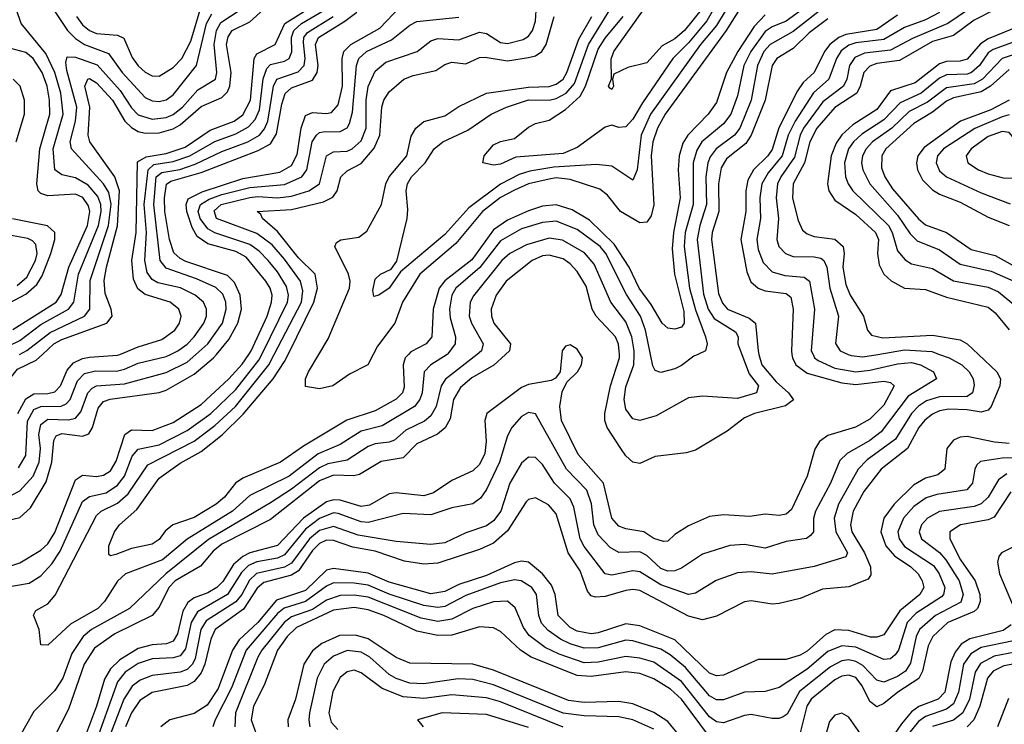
# Model space of a CAD drawing. Header units: inches. Extents: x 501365 to 657855, y 482276 to 547543.
# Tile 756 of 957: x 610509 to 613336, y 528937 to 530961. Entities that reach past the tile are written whole.
import ezdxf

# ---------------------------------------------------------------- set-up
doc = ezdxf.new("R2010")
doc.units = ezdxf.units.IN
doc.header["$MEASUREMENT"] = 0
doc.layers.add('A6512', color=7, linetype='Continuous')
doc.layers.add('A6513', color=7, linetype='Continuous')

msp = doc.modelspace()

# ---------------------------------------------------------------- linework, layer by layer
at = {"layer": 'A6512', "color": 5}
for points, elevation in [([(610000, 529524), (610010, 529524.1), (610030, 529534), (610070, 529567.5), (610139, 529641), (610161.1, 529678.9), (610192.7, 529770), (610210, 529797.9), (610230, 529804.4), (610310, 529799.2), (610370, 529789.6), (610390, 529791.6), (610412, 529808), (610481.3, 529930), (610502.9, 529957.1), (610556.4, 529983.6), (610574.5, 530000)], 3420), ([(610470, 529521.5), (610510, 529531.5), (610540.6, 529559.4), (610585.8, 529634.2), (610601.6, 529690), (610607.1, 529752.9), (610614.2, 529765.8), (610630, 529772.5), (610690, 529765.4), (610708.1, 529771.9), (610718.9, 529790), (610734.3, 529845.7), (610750, 529864.6), (610769, 529871), (610910, 529890.3), (610930, 529897.5), (611010, 529943.6), (611066.3, 529990), (611074.7, 530000)], 3320), ([(610470, 529331.6), (610536.7, 529343.3), (610570, 529364), (610601.7, 529398.3), (610625.5, 529434.5), (610690, 529577.3), (610710, 529591.4), (610757.6, 529602.4), (610790, 529624.8), (610810.2, 529650), (610832.7, 529707.3), (610850, 529727.8), (610910, 529740.6), (610990, 529781.4), (611058.3, 529830), (611130, 529899.2), (611196.4, 529983.6), (611204.5, 530000)], 3260), ([(610471.8, 529588.2), (610510, 529608.2), (610548, 529650), (610565.2, 529690), (610568.7, 529730), (610564.8, 529770), (610570, 529798.7), (610590, 529813.7), (610650, 529811.8), (610670, 529816.8), (610685.2, 529834.8), (610705.2, 529890), (610717.2, 529902.8), (610730, 529910), (610810, 529915), (610930, 529947.8), (610990, 529977.8), (611015.4, 530000)], 3340), ([(610486.8, 529393.2), (610510, 529401.6), (610570, 529437.2), (610590, 529455.4), (610610, 529488.4), (610670, 529639.3), (610690, 529653), (610730, 529648.9), (610750, 529652.7), (610770, 529665.9), (610786.9, 529693.1), (610811.3, 529770), (610830, 529783.5), (610890, 529781.6), (610950, 529804.6), (611030, 529856), (611110, 529929.5), (611148, 529972), (611167.1, 530000)], 3280), ([(610504.4, 529830), (610527.3, 529872.7), (610550, 529887), (610590, 529887.5), (610610, 529892.3), (610626.2, 529910), (610645.4, 529954.6), (610664.4, 529975.6), (610690, 529987.9), (610710, 529991.6), (610790, 529997.3), (610796.6, 530000)], 3380), ([(610505.7, 529674.3), (610526.7, 529710), (610532.2, 529807.7), (610550, 529841.6), (610570, 529850.6), (610628.8, 529851.2), (610642.5, 529857.5), (610654.6, 529870), (610675.6, 529924.4), (610695.4, 529944.6), (610727.5, 529952.5), (610787.8, 529952.2), (610810, 529957.5), (610850, 529974.6), (610930, 529994.1), (610942.6, 530000)], 3360), ([(611822.5, 530000), (611731.5, 529928.5), (611719.3, 529910), (611705, 529850), (611690, 529823.1), (611671.6, 529808.4), (611617.9, 529782.1), (611586, 529754), (611570, 529747.9), (611530, 529743.4), (611510, 529735.4), (611450, 529696), (611394.6, 529685.4), (611370, 529674.4), (611290, 529613.1), (611230, 529574), (611051.9, 529468.1), (610928.6, 529370), (610824.3, 529270), (610715.8, 529210), (610691.9, 529190), (610659.2, 529140.8), (610632.9, 529070), (610610, 529034.4), (610550, 528974.4), (610510, 528903.5)], 3260), ([(611736.8, 530000), (611690, 529970), (611670.9, 529950), (611665, 529890), (611658.6, 529870), (611643.2, 529850), (611550, 529794.7), (611490, 529779.2), (611430, 529740.7), (611366, 529714), (611282.7, 529650), (611170, 529594.9), (611120.2, 529550), (610990.3, 529469.7), (610919.7, 529410), (610813.4, 529370), (610790, 529348.5), (610753.4, 529290), (610733.7, 529270), (610655, 529225), (610590, 529164.8), (610570, 529166), (610565.5, 529210), (610549, 529251), (610555.4, 529264.6), (610590, 529283.4), (610611.1, 529308.9), (610730, 529537.5), (610743.4, 529550), (610790, 529573), (610820.5, 529599.5), (610876.9, 529683.1), (611010, 529750.5), (611070, 529795.7), (611129, 529850), (611224.9, 529970), (611240.5, 530000)], 3240), ([(611904.6, 530000), (611871.1, 529968.9), (611807.7, 529932.3), (611774.9, 529905.1), (611754.5, 529870), (611745.4, 529814.5), (611731, 529789), (611708.9, 529771.1), (611650, 529743.3), (611610, 529702.7), (611547.4, 529692.6), (611484.9, 529655.1), (611468.7, 529651.3), (611410, 529652.8), (611370, 529637.1), (611230, 529525.4), (611090, 529455.2), (611064.8, 529435.2), (611028.2, 529391.8), (610955.8, 529350), (610937.8, 529330), (610910, 529274), (610889.7, 529250.3), (610782.8, 529197.2), (610724, 529156), (610695, 529110), (610650, 528981), (610605.2, 528894.8)], 3280), ([(612065.9, 530000), (612061.2, 529950), (612048.1, 529931.9), (612035.2, 529924.8), (611970, 529913.2), (611950, 529904.5), (611850.6, 529830), (611844.9, 529810), (611849.1, 529750), (611844.9, 529715.1), (611830, 529684), (611810, 529665.7), (611750, 529637.9), (611697.6, 529602.4), (611670, 529594), (611590, 529602.2), (611570, 529599), (611513.4, 529566.6), (611490, 529563.1), (611430, 529581.3), (611410, 529582.3), (611390, 529576.1), (611324.7, 529530), (611250, 529451.4), (611170.3, 529429.7), (611150, 529419.5), (611123.6, 529396.4), (611092.6, 529347.4), (611075.8, 529330), (611050, 529315), (611010, 529300.3), (610992.6, 529287.4), (610978, 529262), (610962.2, 529197.8), (610950, 529176.4), (610930.9, 529169.1), (610890, 529166.1), (610850, 529155), (610796.9, 529123.1), (610770, 529097.3), (610753, 529067), (610729.9, 528990), (610692.2, 528890)], 3320), ([(612787.1, 530000), (612791.8, 529990), (612802.3, 529982.3), (612850, 529960.8), (612910, 529949.7), (612950, 529954.4), (613030, 529973.3), (613070, 529976.7), (613095.3, 529970), (613133.1, 529950), (613141.9, 529930), (613060, 529880), (612982.5, 529777.5), (612950, 529752.9), (612884.9, 529715.1), (612864.4, 529695.6), (612837.4, 529630), (612793.9, 529550), (612788.2, 529528.2), (612788.3, 529490), (612780.3, 529479.7), (612768.4, 529471.6), (612710, 529462.4), (612650, 529443.1), (612590, 529453.5), (612548.6, 529451.4), (612470, 529426), (612410, 529386.2), (612390, 529378.2), (612370, 529377.2), (612350, 529384.9), (612310, 529422), (612290, 529432.5), (612230, 529431.4), (612205.1, 529445.1), (612170, 529481.9), (612157.5, 529510), (612151, 529571), (612137.8, 529610), (612079.2, 529670), (611990, 529829.1), (611970, 529833.2), (611950, 529821.6), (611922.6, 529790), (611910, 529765.6), (611887, 529690), (611850, 529611.7), (611832.5, 529587.4), (611810, 529571.2), (611750, 529559.3), (611690, 529538.9), (611610, 529542.9), (611510, 529517.1), (611490, 529518.6), (611423.4, 529543.4), (611410, 529544.5), (611370, 529528.9), (611330, 529497.7), (611270, 529424.5), (611250, 529414.6), (611190, 529404.3), (611166.6, 529393.4), (611146.5, 529373.5), (611105.7, 529310), (611019.8, 529260.2), (611001.7, 529230), (610985.7, 529154.3), (610970, 529134.2), (610950, 529128), (610890, 529125.2), (610850, 529112), (610812.6, 529087.4), (610790, 529059.3), (610722, 528870)], 3340), ([(611625.8, 530000), (611616, 529990), (611610.4, 529970), (611613.7, 529906.3), (611608.9, 529890), (611590, 529871.1), (611530, 529837.5), (611448.5, 529811.5), (611323.9, 529736.1), (611258.2, 529690), (611150, 529644.7), (611129.4, 529630), (611097.2, 529590), (611073.4, 529570), (611010, 529531.8), (610949.5, 529510.5), (610927.4, 529492.6), (610910, 529468.3), (610890, 529455), (610830, 529442.4), (610785.2, 529425.2), (610770, 529421.7), (610765.6, 529425.6), (610765.4, 529450), (610781.4, 529490), (610796.1, 529510), (610845.7, 529554.3), (610910, 529644.4), (610970, 529687.8), (611030, 529721.2), (611090.8, 529769.2), (611151.3, 529828.7), (611236.8, 529930), (611270, 529979.4), (611280.2, 530000)], 3220), ([(613150.3, 530000), (613178.3, 529990), (613214.5, 529970), (613235.3, 529950), (613246.5, 529930), (613250, 529912), (613244.6, 529890), (613230, 529879.2), (613150, 529878.2), (613113.4, 529866.6), (613090, 529851.5), (613069.7, 529830.3), (613023.6, 529756.4), (612943, 529697), (612916.7, 529670), (612860.7, 529570), (612847.4, 529530), (612852.9, 529490), (612886.4, 529430), (612881.5, 529418.5), (612790, 529390.3), (612670, 529369.1), (612610, 529375.6), (612570, 529372.8), (612509.4, 529350.6), (612450, 529314.1), (612430, 529310.3), (612350, 529337.8), (612290, 529375.2), (612270, 529378.2), (612210, 529365.4), (612190, 529369.5), (612130, 529448.2), (612118.7, 529470), (612100.7, 529560.7), (612090, 529585.2), (612045.3, 529630), (612010, 529683.9), (611990, 529704), (611970, 529704.4), (611950, 529687.9), (611917.1, 529630), (611890.9, 529550), (611870, 529521.8), (611850, 529507.8), (611790, 529487), (611730, 529458.6), (611690, 529453.6), (611590, 529462.8), (611480.8, 529480.8), (611410, 529505.3), (611370, 529494.6), (611341.3, 529470), (611290, 529400.5), (611270, 529388.8), (611189.4, 529370.6), (611168.9, 529351.1), (611146.9, 529310), (611130, 529288.9), (611045, 529235), (611029.7, 529210), (611013.5, 529126.5), (611005.3, 529110), (610990, 529094.5), (610970, 529086.9), (610890, 529077.9), (610855.5, 529064.5), (610832.8, 529047.2), (610808.2, 529010), (610770.2, 528909.8)], 3360), ([(613262, 530000), (613315.2, 529950), (613325.8, 529930), (613323.3, 529910), (613298.6, 529850), (613290, 529839.7), (613270, 529833.7), (613230, 529841.1), (613176.9, 529843.1), (613150, 529837.7), (613130, 529828.1), (613108.6, 529811.4), (613091.4, 529790), (613058.4, 529730), (612982.9, 529670), (612933.5, 529606.5), (612902.3, 529550), (612894.8, 529510), (612899, 529490), (612934.8, 529430), (612952.3, 529390), (612952.7, 529367.3), (612945.6, 529354.4), (612890, 529332), (612814.2, 529325.8), (612750, 529298.4), (612690, 529284.5), (612670, 529282.8), (612610, 529291.8), (612590, 529289.4), (612510, 529248), (612470, 529237.4), (612430, 529247.8), (612290, 529321.4), (612270, 529324.7), (612250, 529321.9), (612190, 529305), (612162.7, 529302.7), (612150, 529306.1), (612140, 529320), (612118.4, 529378.4), (612084.4, 529430), (612050, 529542), (612027.8, 529567.8), (611990, 529588.2), (611970, 529583.2), (611963.5, 529576.5), (611910, 529493), (611870, 529458.1), (611830, 529439.2), (611710, 529400.5), (611670, 529397.1), (611613.8, 529406.2), (611530, 529435.1), (611466.3, 529446.3), (611410, 529465.8), (611390, 529466), (611370, 529456.9), (611350, 529436.5), (611310, 529378.6), (611290, 529365.8), (611210, 529345.2), (611191.2, 529328.8), (611151.7, 529268.3), (611071, 529210), (611057.9, 529182.1), (611041.3, 529110), (611030, 529085.5), (611010, 529060.9), (610990, 529048.9), (610890, 529028.8), (610854, 529006), (610830.7, 528970), (610813.3, 528930)], 3380), ([(611524.4, 530000), (611508.8, 529970), (611456.4, 529943.6), (611408.7, 529910), (611370, 529900.6), (611330, 529908), (611329.9, 529929.9), (611338.5, 529950), (611368.2, 530000)], 3180), ([(612726.6, 530000), (612728, 529990), (612738.2, 529970), (612770, 529946.2), (612870, 529918.3), (612910, 529913.5), (612990, 529922.7), (613010, 529919.1), (613020.1, 529910), (612990, 529853.9), (612950, 529814), (612909.5, 529790.5), (612830, 529766.7), (612805.9, 529750), (612792.6, 529727.4), (612770.6, 529650), (612725.2, 529554.8), (612710, 529540.9), (612690, 529537.2), (612650, 529541.3), (612606.2, 529533.9), (612530, 529538.7), (612490, 529534.1), (612430, 529507.3), (612390, 529482.8), (612370, 529463.9), (612357.4, 529462.6), (612330, 529471.3), (612301.2, 529490), (612250, 529498.5), (612230, 529506.4), (612209.6, 529530), (612185.8, 529630), (612112.7, 529712.7), (612065.4, 529810), (612059.9, 529850), (612067.4, 529892.6), (612080, 529920), (612110.8, 529950), (612122.4, 529970), (612125.3, 529990), (612119.3, 530000)], 3320), ([(612631.9, 530000), (612640, 529970), (612681.1, 529921.1), (612716.9, 529890), (612730.7, 529869.3), (612707.7, 529852.3), (612618.7, 529830), (612590, 529817.9), (612540.7, 529779.3), (612450, 529725.2), (612422.8, 529717.2), (612333.6, 529706.4), (612290, 529686.5), (612270, 529690.4), (612250, 529708.5), (612235.3, 529730), (612195.9, 529790), (612189.3, 529810), (612189.3, 529830), (612206, 529910), (612231.9, 529990), (612231.2, 530000)], 3280), ([(612583.1, 530000), (612604.2, 529944.2), (612630.5, 529910), (612625, 529890), (612570, 529873.2), (612470, 529879.5), (612430, 529875), (612336.7, 529823.2), (612290, 529810.4), (612270, 529815.2), (612250, 529842.5), (612244.7, 529870), (612250, 529906.8), (612273, 529970), (612273.9, 530000)], 3260), ([(612456, 530000), (612444.9, 529995.1), (612410, 529968), (612390, 529958.3), (612350, 529947.9), (612333.6, 529953.6), (612327, 529967), (612320.4, 530000)], 3240), ([(612888.5, 530000), (612896.6, 529996.6), (612930, 529992.6), (612972.9, 530000)], 3360), ([(613350, 529744.5), (613308, 529748), (613230, 529764.1), (613210, 529762.1), (613190, 529753.4), (613171.6, 529730), (613165.9, 529670), (613145.9, 529654.1), (613110, 529644.4), (613075.2, 529624.8), (613019.9, 529570), (612990.3, 529530), (612981.7, 529490), (612996.2, 529450), (613021.1, 529421.1), (613067.8, 529390), (613088.6, 529370), (613100.6, 529350), (613105.2, 529330), (613093.9, 529310), (613036.6, 529263.4), (612990, 529194.8), (612970, 529187.5), (612952, 529188), (612890, 529207.2), (612850, 529208.6), (612824.2, 529195.9), (612770, 529147.7), (612750, 529135.7), (612710, 529124), (612630, 529124), (612530, 529079), (612510, 529076.7), (612490, 529084.7), (612390, 529179.7), (612290, 529220.4), (612250, 529226.2), (612170, 529200), (612150, 529197.4), (612110, 529205.4), (612090, 529216), (612055.9, 529250), (612047, 529310), (612036.7, 529336.7), (612010, 529369.6), (611970, 529402.8), (611950, 529405.7), (611930, 529401.2), (611850, 529365.3), (611770, 529339.1), (611730, 529319.1), (611690, 529312.2), (611570, 529345.8), (611510, 529371.7), (611410, 529384.8), (611390, 529380), (611330, 529322.2), (611246.4, 529293.6), (611193.6, 529230), (611139.5, 529180.5), (611120.4, 529150), (611079.4, 529040.6), (611047.6, 528992.4), (611010, 528968.2), (610940.8, 528950), (610914.6, 528930)], 3420), ([(613417.6, 529702.4), (613330, 529702.1), (613268, 529692), (613257.4, 529682.6), (613252.2, 529670), (613245.3, 529630), (613228.9, 529611.1), (613142.2, 529597.8), (613111.8, 529588.2), (613077, 529563), (613046.8, 529530), (613030.9, 529490), (613034.3, 529470), (613050, 529448), (613133.3, 529393.3), (613149.5, 529370), (613165.9, 529330), (613162.2, 529310), (613156.2, 529303.8), (613083.5, 529256.5), (613057.5, 529230), (613032.7, 529150), (613023.3, 529136.7), (613010, 529126), (612990, 529123.4), (612910, 529159.1), (612870, 529163.3), (612830, 529146.2), (612770, 529095.8), (612690, 529043.1), (612650, 529031.3), (612590, 529030.3), (612530, 529007.7), (612510, 529007.8), (612490, 529019.3), (612420.6, 529100.6), (612377.4, 529137.4), (612350, 529153.8), (612270, 529177.6), (612250, 529179), (612170, 529156.9), (612130, 529156.3), (612090, 529168.3), (612062.1, 529182.2), (612026.7, 529206.7), (612007.9, 529227.9), (612000.3, 529250), (611993.3, 529310), (611979.5, 529330), (611949.4, 529349.4), (611930, 529352.2), (611890, 529343.7), (611790, 529307.7), (611730, 529276.3), (611710, 529272.6), (611670, 529278.6), (611570, 529311.6), (611510, 529337.1), (611470, 529343.1), (611410, 529343.6), (611390, 529334.5), (611330, 529290.1), (611268.5, 529271.5), (611250, 529255.8), (611160, 529150), (611117.8, 529042.2), (611070.9, 528950), (611064.1, 528930)], 3440), ([(613343.5, 529656.5), (613320, 529640), (613290, 529590), (613270, 529570.6), (613250, 529563.5), (613150, 529549.1), (613116, 529530), (613098.4, 529510), (613091.9, 529490), (613098.4, 529470), (613150, 529430.9), (613168.4, 529410), (613206.7, 529350), (613218.7, 529310), (613211.4, 529288.6), (613139.2, 529250), (613092.8, 529210), (613083, 529190), (613066.9, 529113.1), (613052.9, 529090), (613030, 529074.5), (612990, 529058.9), (612970, 529064), (612930, 529106.3), (612910, 529118.3), (612890, 529122.3), (612870, 529119.8), (612837.3, 529102.7), (612748.3, 529031.7), (612712.9, 528967.1), (612701.3, 528958.7), (612690, 528954), (612670, 528954.4), (612610, 528965.5), (612590, 528962.6), (612530, 528941.4), (612510, 528944.2), (612490, 528959.4), (612410, 529060.9), (612330, 529116), (612290, 529127.7), (612250, 529132.5), (612170, 529116.1), (612130, 529114.1), (612058.5, 529138.5), (612018.3, 529158.3), (611972.5, 529192.5), (611955.8, 529215.8), (611931.9, 529271.9), (611910, 529291), (611870, 529289), (611810, 529269.9), (611750, 529239.7), (611710, 529232.8), (611662.5, 529242.5), (611510, 529302.7), (611470, 529308.9), (611430, 529307.9), (611390, 529293.9), (611350, 529267.7), (611290, 529246.1), (611268.6, 529230), (611204.3, 529150), (611193.3, 529130), (611128.9, 528970), (611126.7, 528930)], 3460), ([(613355.1, 529604.9), (613307.5, 529532.5), (613290, 529524.9), (613210.2, 529510), (613179.6, 529490), (613180.3, 529470), (613210.7, 529410), (613252.3, 529350), (613266, 529310), (613267.2, 529290), (613259.3, 529270), (613250, 529261.4), (613174.2, 529230), (613130.8, 529190), (613117.3, 529162.7), (613101.6, 529090), (613091.1, 529068.9), (613030.4, 529030), (612990, 528996.9), (612970, 528987.7), (612950, 529002.9), (612928.2, 529048.2), (612910, 529071.5), (612890, 529079.1), (612870, 529076.2), (612850, 529065.4), (612782, 529010), (612769.2, 528990), (612750, 528913.4)], 3480), ([(613370, 529451.5), (613328.2, 529430), (613320.6, 529419.4), (613316.4, 529403.6), (613322.8, 529370), (613364.7, 529270)], 3520), ([(612490, 528901.6), (612410, 529010.2), (612378.1, 529038.1), (612330, 529067.8), (612290, 529083.1), (612250, 529088.2), (612150, 529075), (612110, 529077.5), (611978.2, 529130), (611947.7, 529150), (611890, 529204.1), (611870, 529214.8), (611830, 529217.4), (611750, 529193.1), (611710, 529192.6), (611650, 529204.9), (611555.3, 529250), (611510, 529266.5), (611470, 529272.7), (611410, 529265.3), (611304.6, 529215.3), (611277.4, 529190), (611249.4, 529150), (611211.1, 529050), (611181, 528990), (611173.9, 528950), (611188.5, 528910)], 3480), ([(613356.5, 529223.5), (613332.7, 529207.3), (613237.3, 529182.7), (613212.5, 529167.5), (613195.1, 529144.9), (613183, 529117), (613165.8, 529030), (613146.9, 529010), (613091.4, 528988.6), (613070, 528973.2), (613040.7, 528939.3), (613010, 528893.1)], 3520), ([(612410, 528897.7), (612370, 528945.4), (612330, 528971.4), (612270, 528996.6), (612230, 529002.6), (612130, 529000.5), (612085.5, 529005.5), (611870, 529093.3), (611810, 529110.2), (611630, 529113.3), (611590, 529129), (611510, 529182.7), (611473.9, 529193.9), (611427.5, 529192.5), (611376.6, 529170), (611350, 529148.4), (611325.4, 529110), (611301.7, 529010), (611279.2, 528950), (611280.5, 528930)], 3520), ([(613362.6, 529177.4), (613270, 529158.3), (613239.8, 529140.2), (613219.6, 529110), (613205.1, 529030), (613190, 528996.8), (613170, 528980.8), (613110, 528959.8), (613090, 528945.4), (613060.8, 528910)], 3540), ([(612330, 528923.4), (612270, 528950.4), (612230, 528959.4), (612130, 528962), (612070, 528969.8), (611870, 529050.8), (611810, 529066.3), (611768, 529068), (611670, 529054), (611630, 529056.1), (611590, 529069.2), (611570, 529080.7), (611514.4, 529130), (611490, 529144.9), (611450, 529149.4), (611410, 529133.3), (611384, 529110), (611363.8, 529070), (611341.9, 528970), (611339.2, 528950), (611342.6, 528930)], 3540), ([(613407.3, 529152.7), (613306.9, 529133.1), (613268, 529112), (613252.6, 529087.4), (613236, 529010), (613217.5, 528970), (613190.8, 528949.2), (613130, 528931.5)], 3560), ([(613436.3, 529123.7), (613335, 529105), (613303.9, 529090), (613288.1, 529070), (613266.4, 528990), (613248.5, 528950), (613230.1, 528929.9)], 3580), ([(612070, 528928.9), (611890, 529001.7), (611850, 529013.8), (611750, 529022.1), (611670, 529011.4), (611610, 529016.8), (611550, 529040.7), (611490, 529085.6), (611470, 529092.9), (611450, 529088.3), (611430, 529072.3), (611408.8, 529031.3), (611397.3, 528970), (611403.4, 528943.4), (611422.8, 528922.8)], 3560), ([(613348.5, 529011.5), (613316.5, 528930)], 3620), ([(611970, 528927.9), (611850, 528965.4), (611722.8, 528970), (611651.8, 528950), (611667.4, 528930)], 3580), ([(612923.6, 528910), (612890, 528957.7), (612870, 528969.9), (612850, 528963.4), (612834.6, 528945.4), (612803.4, 528836.6)], 3520)]:
    msp.add_lwpolyline(points, dxfattribs=dict(at, elevation=elevation))
at = {"layer": 'A6513', "color": 5}
for points, elevation in [([(612561.3, 531098.6), (612481.8, 530958.2), (612430, 530895.2), (612385.1, 530850), (612297.1, 530722.9), (612270, 530675.4), (612250, 530653.9), (612230, 530651.7), (612210, 530658.4), (612190, 530652.6), (612110, 530594.1), (612070, 530576.9), (611933.9, 530566.1), (611890, 530546.6), (611870, 530543.6), (611839.5, 530550), (611843.1, 530570), (611870, 530601.6), (611890, 530611.7), (611930, 530619.8), (611970, 530652.4), (611990, 530662.7), (612030, 530672.5), (612076.9, 530703.1), (612118.5, 530741.5), (612134.1, 530770), (612170, 530876.2), (612190, 530908.3), (612241.6, 530970)], 3140), ([(612590, 531078.2), (612510, 530944.7), (612464.4, 530890), (612320.5, 530690), (612293.5, 530630), (612282.4, 530530), (612270, 530500.3), (612210, 530540.2), (612165.5, 530545.5), (612042.7, 530537.3), (611973.8, 530526.2), (611943.3, 530516.7), (611890, 530488.4), (611799.4, 530420.6), (611730, 530344.3), (611602.8, 530237.2), (611570, 530189.9), (611540.5, 530170), (611526, 530166), (611523.8, 530183.8), (611530, 530216.4), (611545.1, 530230), (611575.6, 530244.4), (611591.9, 530268.1), (611621.8, 530390), (611624.1, 530415.9), (611619.2, 530470), (611622.5, 530490), (611634.3, 530510), (611673.5, 530550), (611699.9, 530590), (611724, 530610), (611796.4, 530643.6), (611862.9, 530690), (611907.1, 530710), (611970, 530730.8), (612030, 530730.4), (612050, 530734.5), (612078.6, 530750), (612102.3, 530777.7), (612142.9, 530890), (612203.9, 530990)], 3160), ([(611240.5, 530000), (611318.7, 530150), (611322.7, 530182.7), (611315.6, 530210), (611270, 530273.9), (611234.3, 530314.3), (611190, 530346.9), (611074.3, 530390), (611068.1, 530411.9), (611087.9, 530430), (611170, 530450.6), (611193.3, 530453.3), (611250, 530449.3), (611290, 530454.5), (611339.9, 530470), (611370, 530489.4), (611390, 530570.1), (611410, 530581.3), (611450, 530584), (611464.3, 530590), (611490, 530613.5), (611504, 530650), (611504.3, 530730), (611510.2, 530769.8), (611530, 530813.4), (611560.3, 530839.7), (611650.2, 530869.8), (611690, 530900.1), (611710, 530907), (611770, 530903.4), (611830, 530925.7), (611850, 530921.6), (611890, 530895.8), (611910, 530893.2), (611955.4, 530904.6), (611970, 530914.1), (611981.4, 530930), (611990, 530957), (611995.9, 531050)], 3240), ([(612610, 531045.5), (612538.2, 530930), (612362.3, 530690), (612340.5, 530650), (612327.3, 530610), (612322, 530570), (612330, 530429.7), (612322.1, 530397.9), (612310, 530379.3), (612290, 530377.7), (612234.8, 530410), (612196.8, 530456.8), (612174.8, 530474.8), (612090, 530502.6), (612050, 530506.6), (612030, 530503.6), (611970.4, 530489.6), (611930, 530472), (611890, 530450.1), (611837.8, 530410), (611761.8, 530318.2), (611658.7, 530230), (611608.8, 530150), (611586.2, 530090), (611536.5, 530023.5), (611524.4, 530000)], 3180), ([(612790, 531015.5), (612710, 530957.3), (612670, 530941.1), (612650, 530927.7), (612608.2, 530870), (612588.6, 530830), (612570, 530742.9), (612551, 530690), (612530, 530661.7), (612467.9, 530610), (612453.5, 530586.5), (612442.6, 530550), (612443.3, 530430), (612420, 530350), (612417.4, 530310), (612432.9, 530190), (612450, 530127.5), (612478.5, 530050), (612483.3, 530030), (612478.9, 530010), (612456, 530000)], 3240), ([(613290, 531029.9), (613173.8, 530950), (613072.7, 530907.3), (613010, 530874.2), (612935.1, 530864.9), (612907.1, 530852.9), (612892.2, 530830), (612884.5, 530790), (612874.6, 530770), (612814.9, 530725.1), (612760.1, 530650), (612749.9, 530630), (612733.6, 530566.4), (612694.4, 530510), (612685.4, 530490), (612680.9, 530450), (612688, 530390), (612683.6, 530330), (612688.9, 530310), (612708.3, 530290), (612730, 530281.4), (612790, 530280.3), (612810, 530276.8), (612818.2, 530270), (612826.5, 530250), (612835.2, 530190), (612860.2, 530110), (612851.4, 530031.4), (612865.2, 530010), (612888.5, 530000)], 3360), ([(610442.7, 530000), (610450, 530010.8), (610510, 530040.3), (610570, 530085.7), (610649.6, 530130), (610664.5, 530150), (610678.5, 530230), (610736, 530370), (610743.4, 530410), (610742.3, 530430), (610733.7, 530453.7), (610706.1, 530486.1), (610670, 530507.1), (610630, 530516), (610610, 530530), (610605.7, 530590), (610633.9, 530690), (610627.8, 530750), (610610, 530809.9), (610584.2, 530864.2), (610513.7, 530950), (610499.8, 530990)], 3460), ([(610508.9, 530000), (610530, 530011.5), (610596.9, 530063.1), (610695.1, 530110), (610711.1, 530130), (610712, 530212), (610764.5, 530370), (610771.8, 530431.8), (610765, 530465), (610750, 530489.6), (610657.9, 530590), (610654.3, 530610), (610670, 530670), (610673.1, 530710), (610645, 530815), (610642, 530838), (610645.3, 530854.7), (610670, 530854), (610731.9, 530831.9), (610798.1, 530758.1), (610830, 530708), (610850, 530687.7), (610890, 530675.8), (610930, 530680.5), (610950, 530688.6), (610977.1, 530710), (611020.5, 530759.5), (611071.7, 530790), (611075.3, 530810), (611068.2, 530890), (611074.4, 530930), (611086.6, 530953.4), (611142.8, 530990)], 3440), ([(610574.5, 530000), (610607.6, 530030), (610630, 530042.6), (610759.9, 530090), (610774.6, 530110), (610772, 530130), (610755, 530175), (610752, 530212), (610758.2, 530250), (610790.5, 530369.5), (610796.3, 530470), (610782.3, 530510), (610710.7, 530610.7), (610706.5, 530630), (610710.9, 530710), (610696.8, 530770), (610705, 530790), (610710, 530792.1), (610730, 530780.2), (610775.8, 530730), (610811.5, 530670), (610830, 530652), (610850, 530640.6), (610870, 530635.2), (610910, 530636.6), (610950, 530648.2), (610970, 530659.4), (611030, 530711.6), (611090, 530737.4), (611105.6, 530754.4), (611113, 530770), (611117, 530810), (611103.4, 530890), (611107.8, 530912.2), (611119.8, 530930), (611170, 530955.4), (611209.5, 530990.5)], 3420), ([(610610, 530984.6), (610647.1, 530930), (610670, 530906.8), (610695.6, 530890), (610764, 530864), (610803.5, 530810), (610870, 530737.8), (610890, 530728.3), (610910, 530726.4), (610930, 530730.8), (610950, 530745.3), (611016.9, 530830), (611045.3, 530950), (611061.5, 530978.5)], 3460), ([(610672.6, 530970), (610690, 530946.1), (610710, 530930.3), (610730, 530921.6), (610790, 530916.8), (610808.7, 530908.6), (610832.2, 530852.2), (610850, 530828.9), (610870, 530810.1), (610890, 530799.7), (610910, 530798.8), (610950, 530823.5), (610974.6, 530850), (611000.4, 530899.6), (611027.7, 530990)], 3480), ([(610796.6, 530000), (610850, 530022.1), (610917.6, 530042.4), (610955.1, 530070), (610968.6, 530090), (610972.8, 530110), (610966, 530130), (610941.4, 530150), (610870, 530171.8), (610848.7, 530188.7), (610835.8, 530215.8), (610831.4, 530270), (610843.6, 530350), (610847.3, 530552.7), (610873, 530567), (610930, 530577.2), (610984.6, 530595.3), (611056.2, 530643.8), (611124.8, 530670), (611150, 530688.3), (611172.1, 530730), (611182.7, 530850), (611190, 530863.6), (611242.8, 530890), (611270.2, 530950), (611350, 531000)], 3380), ([(610942.6, 530000), (610963.8, 530010), (610990, 530029.2), (611010.5, 530050), (611037.7, 530090), (611045.3, 530110), (611046.2, 530130), (611036.7, 530150), (611013.2, 530170), (610971.2, 530191.2), (610905.8, 530205.8), (610890, 530214.8), (610875.5, 530235.5), (610868.6, 530270), (610873.2, 530350), (610866.9, 530430), (610877.9, 530530), (610895, 530544.9), (610950, 530553.5), (610998.1, 530570), (611070, 530611.3), (611130, 530633), (611166.5, 530653.5), (611185.6, 530674.4), (611197.7, 530702.3), (611208.3, 530791.7), (611218.6, 530821.4), (611230, 530832.5), (611270, 530841.8), (611283.1, 530850), (611290.8, 530869.2), (611289.6, 530910), (611296.7, 530930), (611319, 530950), (611385.8, 530990)], 3360), ([(611074.7, 530000), (611110, 530042.3), (611135.5, 530090), (611146, 530130), (611142.9, 530170), (611126.1, 530206.1), (611106.1, 530226.1), (610986.5, 530266.5), (610970, 530274.9), (610952, 530292), (610939.2, 530330), (610926.6, 530410), (610925.5, 530450), (610931.1, 530488.9), (610942.9, 530497.1), (611030, 530522.4), (611194.5, 530585.5), (611230, 530604.6), (611247, 530633), (611261.6, 530718.4), (611271.2, 530748.8), (611290, 530765.6), (611350, 530787.5), (611363.6, 530810), (611366.1, 530830), (611358.5, 530890), (611367.5, 530910), (611443.3, 530956.7), (611477.1, 530982.9)], 3320), ([(611167.1, 530000), (611174, 530010), (611220.1, 530110), (611232.7, 530150), (611234.3, 530170), (611229, 530190), (611216.5, 530210), (611159.2, 530279.2), (611130, 530295.7), (611050, 530317.8), (611018.8, 530338.8), (611004.3, 530364.3), (610989.2, 530410), (610987.5, 530430), (610993.3, 530446.7), (611033.5, 530466.5), (611150, 530505.2), (611256.4, 530523.6), (611290, 530542.9), (611305.8, 530574.2), (611317.4, 530650), (611330, 530686.4), (611350, 530694.7), (611390, 530691.7), (611404.9, 530695.1), (611423.6, 530716.4), (611435.8, 530770), (611435.5, 530850), (611440.1, 530870), (611459.8, 530890), (611543.1, 530936.9), (611601.7, 530998.3)], 3280), ([(612470, 530994.1), (612418, 530930), (612390, 530905.8), (612353.7, 530886.3), (612310, 530837.2), (612255.9, 530824.1), (612215.2, 530804.8), (612211.8, 530790), (612214.7, 530770), (612210, 530760.7), (612204.2, 530764.2), (612199.5, 530770), (612208.9, 530791.1), (612207.7, 530847.7), (612215.6, 530870), (612300.9, 530990)], 3120), ([(612810, 530990), (612730, 530927), (612664.5, 530890), (612646.4, 530870), (612627.3, 530830), (612609.8, 530730), (612576.9, 530650), (612561.4, 530630), (612509.2, 530590.8), (612492.2, 530567.8), (612485.1, 530550), (612479.5, 530510), (612481.7, 530430), (612462, 530370), (612454.6, 530330), (612472.5, 530172.5), (612486, 530130), (612503.4, 530103.4), (612564.8, 530064.8), (612571.9, 530050), (612571.7, 530030), (612583.1, 530000)], 3260), ([(613150, 530981.5), (613110, 530960.6), (613050, 530938.8), (612990, 530904.3), (612910, 530894.6), (612890, 530888.3), (612868.1, 530871.9), (612854.2, 530850), (612832.3, 530790), (612788.6, 530751.4), (612735.5, 530670), (612715.5, 530630), (612698.5, 530570), (612658.3, 530521.7), (612640.4, 530490), (612634.9, 530450), (612636.6, 530390), (612625.9, 530330), (612630, 530301.2), (612644, 530264), (612670, 530237.2), (612706.1, 530226.1), (612761.9, 530221.9), (612776.6, 530210), (612791.4, 530130), (612782.3, 530010), (612787.1, 530000)], 3340), ([(613310, 530991), (613250, 530959.9), (613190, 530915.7), (613130, 530898.2), (613035.9, 530844.1), (612970, 530835.1), (612950, 530827.9), (612933.4, 530810), (612922.9, 530770), (612912.6, 530750), (612850, 530709.5), (612797.8, 530650), (612777.7, 530610), (612763, 530550), (612729.8, 530490), (612728.3, 530448.3), (612744.2, 530384.2), (612757.1, 530357.1), (612770, 530345.8), (612790, 530339), (612850, 530331), (612873.9, 530310), (612876.5, 530290), (612872.3, 530250), (612881.1, 530201.1), (612893.9, 530170), (612932.3, 530110), (612943.8, 530070), (612955.4, 530055.4), (612987.4, 530047.4), (613130, 530055.6), (613210, 530041.3), (613230, 530030.1), (613262, 530000)], 3380), ([(611015.4, 530000), (611049.8, 530030.2), (611091.6, 530090), (611102.6, 530130), (611101.4, 530150), (611092.5, 530172.5), (611072.5, 530192.5), (611017.1, 530217.1), (610930, 530247.2), (610912.4, 530270), (610894.7, 530430), (610901.7, 530510), (610917.9, 530522.1), (610969.3, 530530.7), (611013.7, 530546.3), (611090, 530582.5), (611164.2, 530610), (611197.6, 530630), (611212.6, 530647.4), (611221.9, 530670), (611238.3, 530770), (611247.9, 530790), (611308.5, 530811.5), (611326.2, 530830), (611329.2, 530850), (611324, 530896), (611325.6, 530910), (611335.5, 530924.5), (611409.3, 530970.7)], 3340), ([(611204.5, 530000), (611278.4, 530150), (611281.6, 530170), (611275, 530195), (611250, 530237.2), (611222.8, 530270), (611196.7, 530296.7), (611170, 530315.4), (611070, 530349.4), (611050, 530360.9), (611028, 530390), (611022.3, 530410), (611028.2, 530430), (611053.8, 530446.1), (611090, 530458.9), (611170, 530479.6), (611270, 530488.2), (611319.4, 530510), (611334, 530530), (611349.6, 530610.4), (611361.6, 530630), (611370, 530637.2), (611381.1, 530638.9), (611430, 530640.1), (611449.3, 530650.7), (611456.8, 530663.2), (611464.6, 530695.4), (611476.3, 530830), (611483.2, 530850), (611505.2, 530870), (611576.8, 530903.2), (611630, 530945.4), (611650, 530955.6), (611770, 530968.7)], 3260), ([(611280.2, 530000), (611354.2, 530150), (611364.5, 530190), (611358.2, 530230), (611310, 530277.3), (611250, 530352.9), (611206.5, 530390), (611202, 530402), (611191.5, 530410), (611290, 530416.5), (611381.5, 530438.5), (611408.5, 530451.5), (611420.8, 530470), (611431.9, 530510), (611450, 530526.7), (611490, 530548.2), (611527.5, 530592.5), (611543.9, 530630), (611549.3, 530710), (611554.7, 530730), (611570, 530754), (611612.1, 530790), (611638.8, 530801.2), (611704.2, 530815.8), (611730, 530832.3), (611750, 530839), (611790, 530834.7), (611830, 530852.5), (611846.2, 530853.8), (611910, 530843.3), (611970, 530852.2), (611990, 530857.5), (612008.6, 530870), (612021.1, 530890), (612044, 530970)], 3220), ([(611368.2, 530000), (611395, 530045), (611456.1, 530190), (611458.2, 530210), (611453.4, 530230), (611414.2, 530310), (611418.9, 530321.1), (611431.4, 530328.6), (611483, 530337), (611506.4, 530353.6), (611548.6, 530430), (611560.8, 530490), (611570.2, 530510), (611621, 530570), (611633, 530627), (611646.7, 530650), (611670, 530669), (611730, 530684.9), (611770, 530711.9), (611850, 530750.6), (611970, 530767.7), (612030, 530769.4), (612050, 530775.7), (612069.4, 530790.6), (612080.4, 530810), (612114.3, 530905.7), (612152, 530970)], 3180), ([(612650, 530975.6), (612618.2, 530941.8), (612571.2, 530870), (612539.2, 530810), (612510, 530723.8), (612486.4, 530690), (612427.6, 530630), (612413.5, 530606.5), (612402.5, 530570), (612400.4, 530530), (612405.6, 530450), (612386.2, 530350), (612383, 530303), (612389.6, 530230), (612416.4, 530123.6), (612417.3, 530090), (612410, 530078), (612390, 530072.7), (612370, 530075.5), (612354.4, 530090), (612322.9, 530142.9), (612287.8, 530190), (612259.3, 530250), (612216.2, 530316.2), (612145.8, 530385.8), (612095.4, 530415.4), (612050, 530429.1), (612010, 530425.9), (611970, 530412.7), (611910, 530385.4), (611870, 530358.1), (611808, 530272), (611730, 530211), (611714.2, 530190), (611696.3, 530130), (611692.7, 530050), (611676.4, 530030), (611632.9, 530007.1), (611625.8, 530000)], 3220), ([(612830, 530963.4), (612776.1, 530923.9), (612730, 530878.4), (612683.7, 530850), (612669.6, 530830), (612649.8, 530730), (612610, 530630), (612594, 530606), (612538.6, 530561.4), (612523.8, 530536.2), (612516.1, 530490), (612516.3, 530410), (612497.3, 530350), (612495.5, 530330), (612515.3, 530175.3), (612527.1, 530147.1), (612541.3, 530130), (612603.7, 530103.7), (612622.2, 530090), (612629.2, 530010), (612631.9, 530000)], 3280), ([(613030, 530974.6), (612970, 530933.5), (612881.7, 530918.3), (612861.3, 530910), (612835.8, 530890), (612819.7, 530870), (612790.1, 530810), (612758.8, 530781.2), (612742.9, 530757.1), (612688.9, 530651.1), (612670, 530588.6), (612657.7, 530570), (612616.5, 530530), (612599.8, 530500.2), (612594.1, 530470), (612594.5, 530410), (612579.7, 530330), (612596.7, 530236.7), (612608.5, 530208.5), (612629.8, 530189.8), (612650, 530182.9), (612710, 530174.5), (612723.9, 530163.9), (612730.4, 530129.6), (612725.1, 530010), (612726.6, 530000)], 3320), ([(613410, 530955.4), (613290, 530906.4), (613267.8, 530892.2), (613230, 530848), (613210, 530841.7), (613170, 530841.2), (613150, 530834.6), (613080, 530780), (613010, 530756.8), (612970, 530703.3), (612901.1, 530658.9), (612869.8, 530630.2), (612853.3, 530606.7), (612839.6, 530570), (612828.7, 530490), (612832.1, 530470), (612850, 530443.3), (612910, 530401.9), (612966.9, 530350), (612974.9, 530330), (612972.2, 530290), (612977.4, 530257.4), (612990.6, 530230.6), (613011.1, 530211.1), (613050, 530190.1), (613110, 530186.4), (613170, 530163.9), (613290, 530135.8), (613310, 530119.1), (613350, 530070.1)], 3420), ([(613370, 530899.2), (613304.2, 530875.8), (613290, 530866.1), (613265.2, 530830), (613242.3, 530810), (613230, 530805.1), (613170, 530803.2), (613150, 530793.7), (613097.2, 530750), (613037.1, 530722.9), (612990, 530674), (612927.2, 530632.8), (612903.3, 530610), (612888.9, 530590), (612877.1, 530550), (612880.3, 530510), (612887.6, 530490), (612901.1, 530470), (613003.9, 530370), (613014.6, 530350), (613030, 530297), (613051.3, 530271.3), (613070, 530260.4), (613130, 530246.4), (613190, 530211.7), (613290, 530192.8), (613320, 530180), (613374.6, 530134.6)], 3440), ([(610490, 530071.8), (610613.9, 530150), (610628.3, 530171.7), (610650.8, 530250), (610703.8, 530370), (610710.7, 530410), (610706.9, 530426.9), (610690.8, 530450.8), (610670, 530460), (610590, 530455.4), (610570, 530461.8), (610562.8, 530470), (610559.1, 530490), (610567, 530590), (610595.6, 530690), (610595.2, 530730), (610588.2, 530770), (610573.5, 530810), (610548.3, 530850), (610527.1, 530867.1), (610470, 530882)], 3480), ([(613370, 530863.2), (613330, 530850), (613273.7, 530790), (613250, 530777.4), (613170, 530765.3), (613115.8, 530724.2), (613062.9, 530697.1), (613013.5, 530650), (612958.3, 530610), (612939.6, 530590), (612929.3, 530570), (612926.6, 530550), (612929.8, 530529.8), (612949.8, 530490), (613030, 530400.2), (613066, 530346), (613086.4, 530326.4), (613150, 530300.4), (613210, 530259.2), (613298.7, 530238.7), (613363.4, 530210)], 3460), ([(613350, 530818), (613296.7, 530770), (613270, 530754.2), (613190, 530736.7), (613170, 530727.6), (613130, 530695.4), (613076.8, 530663.2), (612996.1, 530590), (612984.9, 530570), (612984.2, 530535.8), (612992.9, 530510), (613015.4, 530475.4), (613090, 530389.1), (613110, 530372.4), (613170, 530349.8), (613241.5, 530301.5), (613310, 530283.7), (613370, 530250.9)], 3480), ([(610499.7, 530610), (610522.8, 530690), (610523.2, 530730), (610510.6, 530770), (610490.6, 530790.6)], 3520), ([(613350, 530730), (613297.2, 530702.8), (613210.6, 530669.4), (613105.8, 530594.2), (613087.7, 530570), (613084, 530550), (613086.8, 530530), (613101.7, 530501.7), (613130, 530472.2), (613150, 530460.5), (613210, 530436.8), (613290, 530394.3), (613350, 530370.4)], 3520), ([(613350, 530688), (613330, 530681.8), (613251.4, 530648.6), (613161.6, 530590), (613144.9, 530570), (613140.7, 530550), (613150, 530527.4), (613170, 530509.5), (613270, 530463.9), (613352.8, 530432.8)], 3540), ([(610396.2, 530103.8), (610526.8, 530173.2), (610559, 530201), (610574, 530226), (610598.9, 530290), (610610.4, 530330), (610610.4, 530350.4), (610589, 530369), (610488.9, 530388.9)], 3520), ([(612320.4, 530000), (612306.4, 530070), (612291.7, 530110), (612251.5, 530171.5), (612192.2, 530290), (612175.9, 530310), (612110, 530358.5), (612050, 530382.4), (612010, 530378.9), (611950, 530360.5), (611890, 530326.3), (611830.5, 530249.5), (611761.9, 530190), (611750.6, 530170), (611743.2, 530130), (611745.4, 530105.4), (611761.1, 530050), (611760.1, 530030), (611738.8, 530001.2), (611736.8, 530000)], 3240), ([(610502, 530198), (610530, 530221.5), (610555.1, 530270), (610559.2, 530290), (610555.5, 530315.5), (610546.2, 530326.2), (610532.5, 530332.5), (610470, 530344)], 3540), ([(612273.9, 530000), (612274.1, 530010), (612267.1, 530050), (612250, 530093), (612206.6, 530150), (612159, 530259), (612131.4, 530291.4), (612068.2, 530328.2), (612030, 530333.7), (611965, 530315), (611916.9, 530290), (611893.7, 530270), (611812.3, 530167.7), (611802.7, 530150), (611799.9, 530110), (611806.4, 530090), (611840.5, 530030), (611835.2, 530010), (611822.5, 530000)], 3260), ([(612231.2, 530000), (612229, 530029), (612220.4, 530050), (612164.3, 530110), (612153.3, 530130), (612135.5, 530195.5), (612110, 530238.5), (612090, 530260.5), (612070, 530274.3), (612030, 530285.2), (612010, 530282.6), (611980.6, 530270), (611906.5, 530210), (611877.9, 530170), (611863.3, 530130), (611864, 530110), (611871.1, 530090), (611919, 530030), (611915.5, 530010), (611904.6, 530000)], 3280), ([(612119.3, 530000), (612110, 530015.4), (612090, 530027.2), (612076.5, 530023.5), (612066.8, 530010), (612065.9, 530000)], 3320), ([(612972.9, 530000), (613050, 530013.3), (613128, 530008), (613150.3, 530000)], 3360)]:
    msp.add_lwpolyline(points, dxfattribs=dict(at, elevation=elevation))
at = {"layer": 'A6513', "color": 5, "elevation": 3560}
msp.add_lwpolyline([(613330, 530640.3), (613290, 530625.8), (613241.4, 530590), (613226.7, 530570), (613231.9, 530550), (613261.9, 530530), (613290, 530518.1), (613332.7, 530507.3), (613404.7, 530504.7), (613417.1, 530497.1), (613415.8, 530490), (613445.7, 530470), (613470, 530463), (613510, 530459.7), (613550, 530466), (613556.2, 530470), (613507.6, 530490), (613434.2, 530505.8), (613423.7, 530503.7), (613421.2, 530510), (613400.6, 530520.6), (613370, 530613.4), (613350, 530637.6)], close=True, dxfattribs=at)

doc.saveas('drawing.dxf')
